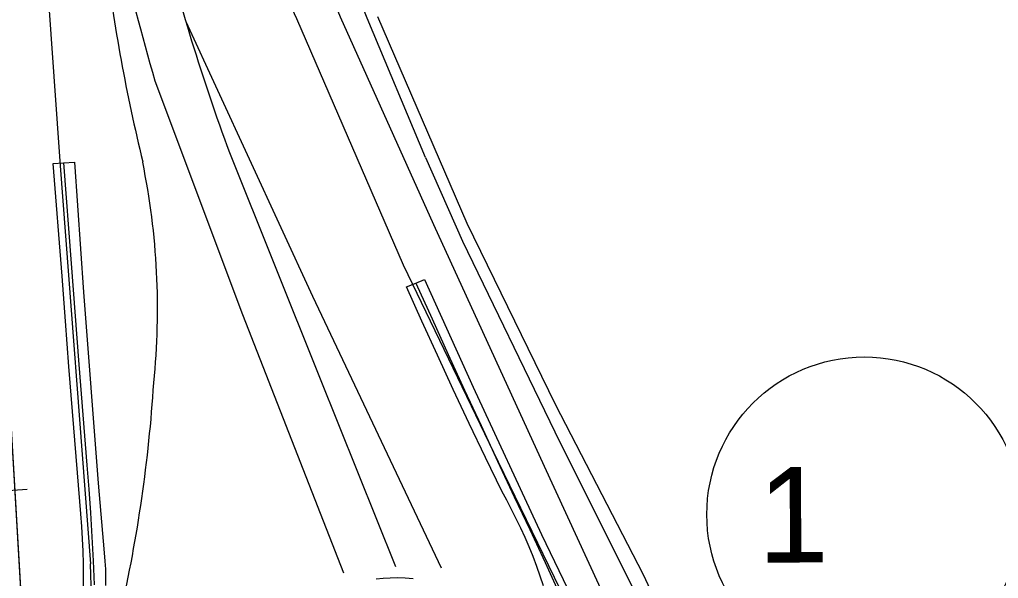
# Model space of a CAD drawing. Extents: x 3297716 to 3335574, y 688621 to 713991.
# Drawn here: x 3319601 to 3320627, y 706275 to 706861 of the extents above; entities that cross this region are included whole.
import ezdxf

# ---------------------------------------------------------------- set-up
doc = ezdxf.new("R2010")
doc.units = 0
for name, color, linetype in [('V-BRDG-OTLN', 7, 'Continuous'), ('V-DTCH-CNTR', 7, 'Continuous'), ('V-RAIL-TRAK', 7, 'Continuous'), ('V-ROAD-CNTR', 7, 'Continuous'), ('V-ROAD-IDEN', 7, 'Continuous'), ('V-TOPO-SHOR', 7, 'Continuous')]:
    doc.layers.add(name, color=color, linetype=linetype)

msp = doc.modelspace()

# ---------------------------------------------------------------- linework, layer by layer
at = {"layer": 'V-BRDG-OTLN'}
for points in [[(3319667.9, 706264.7), (3319668, 706277.7), (3319667.8, 706290.7), (3319667.4, 706303.8), (3319666.9, 706316.8), (3319666.1, 706329.8), (3319665.2, 706342.8), (3319664.1, 706355.8), (3319660.1, 706403), (3319656.3, 706450.2), (3319652.6, 706497.4), (3319649, 706544.6), (3319645.6, 706591.8), (3319636, 706709.9), (3319646.9, 706710.6), (3319658.4, 706711.4), (3319667.9, 706575.2), (3319683.2, 706374.9), (3319689.7, 706302.1), (3319690.3, 706293.5), (3319690.8, 706285), (3319691, 706276.4), (3319691, 706267.9)], [(3319646.9, 706710.6), (3319654.8, 706605), (3319663, 706499.5), (3319671.5, 706393.9), (3319673.4, 706368.9), (3319675.1, 706343.9), (3319676.6, 706318.8), (3319677.9, 706293.7), (3319678.9, 706268.6)], [(3320150.1, 706267.4), (3320146.6, 706277.7), (3320142.9, 706287.9), (3320139.1, 706298.1), (3320135, 706308.2), (3320130.7, 706318.1), (3320126.1, 706328), (3320121.4, 706337.8), (3320116.5, 706347.5), (3320111.4, 706357.1), (3320106.1, 706366.6), (3320089, 706402.1), (3320072.1, 706437.6), (3320055.3, 706473.3), (3320038.8, 706509), (3320022.4, 706544.8), (3320006.3, 706580.8), (3320016.3, 706584.7), (3320025.3, 706588.4), (3320076.3, 706475.5), (3320147.9, 706321.2), (3320202.2, 706208.3)], [(3320016.3, 706584.7), (3320033.1, 706547.3), (3320050.1, 706509.9), (3320067.2, 706472.6), (3320084.5, 706435.3), (3320101.8, 706398), (3320119.3, 706360.8), (3320135.5, 706326.4), (3320151.5, 706292), (3320167.4, 706257.4)], [(3319974.5, 706274.8), (3319981.9, 706275.5), (3319989.4, 706276), (3319996.8, 706276.2), (3320005.1, 706275.8), (3320013.3, 706275.2)]]:
    msp.add_lwpolyline(points, dxfattribs=at)
at = {"layer": 'V-DTCH-CNTR'}
msp.add_lwpolyline([(3320744.4, 705881.1), (3320581.8, 705876.3), (3320483.8, 705872.4), (3320426.4, 705924.6), (3320370.1, 706038), (3320315.1, 706150), (3320254.6, 706279), (3320162.6, 706457.5), (3320069.8, 706647), (3319976.3, 706863.6)], dxfattribs=at)
at = {"layer": 'V-RAIL-TRAK'}
for points in [[(3319717.7, 704346.6), (3319667.6, 705162.7), (3319623.6, 705901.2), (3319559.4, 706993.6), (3319532.3, 707440.8), (3319528.6, 707488.6), (3319522.2, 707537.9), (3319516.1, 707577.5), (3319508.4, 707627.2)], [(3319612.5, 706090.5), (3319559.4, 706993.6), (3319532.3, 707440.8), (3319528.6, 707488.6), (3319522.2, 707537.9), (3319516.1, 707577.5), (3319508.4, 707627.2)], [(3319583.7, 706367.2), (3319608.7, 706368.7)]]:
    msp.add_lwpolyline(points, dxfattribs=at)
at = {"layer": 'V-ROAD-CNTR'}
for points in [[(3319626.2, 707706.5), (3319600, 707461.1), (3319596, 707360.7), (3319604.3, 707252.4), (3319626.9, 706939.5), (3319643.4, 706707.6), (3319675.3, 706290.5)], [(3320336, 705990.5), (3320151.1, 706392.4), (3320034.9, 706645.6), (3319937.1, 706863.3), (3319870.3, 707024.4), (3319829.7, 707115.9)], [(3320360, 705840.6), (3320220.3, 706155.6), (3320102.8, 706397), (3320003.1, 706603.3), (3319891.3, 706861.3), (3319778.8, 707103.6)], [(3319775.2, 706858.6), (3319907.8, 706571), (3320042.7, 706286.4)], [(3319742.7, 706796.6), (3319834.4, 706551.9), (3319940.3, 706281)], [(3319820.9, 706721.4), (3319915.3, 706486.1), (3319994.7, 706287.7)]]:
    msp.add_lwpolyline(points, dxfattribs=at)
for centre, radius, start, end in [((3323378.4, 707841), 3782.8, 191.483, 196.0264), ((3321859.7, 707477.8), 2174.6, 193.8398, 200.3556), ((3321558, 707157.2), 1881.5, 187.0644, 193.6997), ((3318981.6, 706557.7), 763.9, 354.1765, 11.6006), ((3318216.6, 706577.1), 1528, 347.2297, 356.3607), ((3319328.7, 706272.3), 347.1, 333.2449, 3.0013)]:
    msp.add_arc(centre, radius, start, end, dxfattribs=at)
at = {"layer": 'V-ROAD-IDEN'}
msp.add_circle((3320486.1, 706342.3), 165, dxfattribs=at)
at = {"layer": 'V-TOPO-SHOR'}
for points in [[(3320026.4, 706716.3), (3319965.2, 706862.1), (3319916.4, 706982.9), (3319905.7, 707008.6)], [(3320026.4, 706716.3), (3320065.1, 706628.7), (3320161.7, 706428.8), (3320262.5, 706227.4), (3320317.4, 706107.3), (3320331.2, 706078.2)]]:
    msp.add_lwpolyline(points, dxfattribs=at)

# ---------------------------------------------------------------- texts
at = {"layer": 'V-ROAD-IDEN'}
msp.add_text(' 1 ', height=100, rotation=0.3244, dxfattribs=at).set_placement((3320337.6, 706291.5))

doc.saveas('drawing.dxf')
